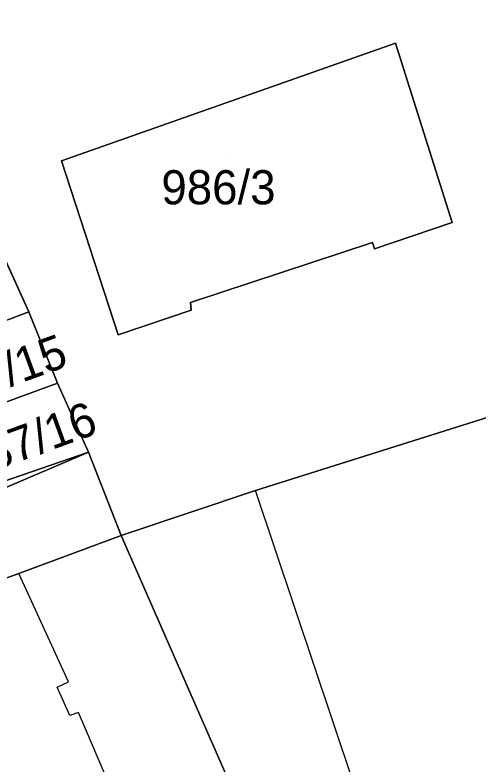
# Model space of a CAD drawing. Extents: x -263423 to -261326, y -1240067 to -1237864.
# Drawn here: x -262535.87 to -262508.74, y -1239447.04 to -1239403.19 of the extents above; entities that cross this region are included whole.
import ezdxf

# ---------------------------------------------------------------- set-up
doc = ezdxf.new("R2010")
doc.units = 0
for name, color, linetype in [('body_kn', 7, 'Continuous'), ('kladpar_druhypozemkov', 7, 'Continuous'), ('kladpar_hranice', 7, 'Continuous'), ('kladpar_parcelnecisla', 7, 'Continuous'), ('kladpar_plochy', 7, 'Continuous'), ('zappar_hrandruhpozemk', 7, 'Continuous')]:
    doc.layers.add(name, color=color, linetype=linetype)

msp = doc.modelspace()

# ---------------------------------------------------------------- linework, layer by layer
at = {"layer": 'body_kn'}
for p, q in [((-262513.58, -1239404.85), (-262513.58, -1239404.85)), ((-262513.58, -1239404.85), (-262513.58, -1239404.85)), ((-262533.15, -1239411.73), (-262533.15, -1239411.73)), ((-262510.26, -1239415.34), (-262510.26, -1239415.34)), ((-262514.92, -1239416.51), (-262514.92, -1239416.51)), ((-262514.8, -1239416.89), (-262514.8, -1239416.89)), ((-262525.59, -1239420.03), (-262525.59, -1239420.03)), ((-262535.06, -1239420.58), (-262535.06, -1239420.58)), ((-262535.06, -1239420.58), (-262535.06, -1239420.58)), ((-262525.54, -1239420.47), (-262525.54, -1239420.47)), ((-262529.82, -1239421.91), (-262529.82, -1239421.91)), ((-262533.38, -1239424.75), (-262533.38, -1239424.75)), ((-262533.38, -1239424.75), (-262533.38, -1239424.75)), ((-262531.56, -1239428.79), (-262531.56, -1239428.79)), ((-262531.56, -1239428.79), (-262531.56, -1239428.79)), ((-262521.77, -1239431.04), (-262521.77, -1239431.04)), ((-262529.64, -1239433.67), (-262529.64, -1239433.67)), ((-262535.65, -1239435.89), (-262535.65, -1239435.89)), ((-262535.65, -1239435.89), (-262535.65, -1239435.89)), ((-262533.39, -1239442.54), (-262533.39, -1239442.54)), ((-262532.74, -1239442.24), (-262532.74, -1239442.24)), ((-262532.66, -1239444.21), (-262532.66, -1239444.21)), ((-262532.15, -1239444.03), (-262532.15, -1239444.03))]:
    msp.add_line(p, q, dxfattribs=at)
at = {"layer": 'kladpar_druhypozemkov'}
for p, q in [((-262523.42, -1239411.68), (-262523.42, -1239411.68)), ((-262535.46, -1239427.6), (-262535.46, -1239427.6))]:
    msp.add_line(p, q, dxfattribs=at)
at = {"layer": 'kladpar_hranice'}
for points in [[(-262517.21, -1239390.85), (-262521.02, -1239379.2), (-262516.67, -1239377.65), (-262508.01, -1239402.43), (-262502.22, -1239419.2), (-262506.95, -1239420.75), (-262505.35, -1239425.87), (-262521.77, -1239431.04), (-262529.64, -1239433.67), (-262531.56, -1239428.79), (-262533.38, -1239424.75), (-262535.06, -1239420.58), (-262537.6, -1239415), (-262544.08, -1239400.82), (-262544.45, -1239400.11), (-262540.35, -1239398.67), (-262540.65, -1239397.78), (-262535.22, -1239395.93), (-262534.39, -1239398.55), (-262527.55, -1239396.28), (-262528.44, -1239393.47), (-262523.45, -1239391.73), (-262523.09, -1239392.76)], [(-262533.15, -1239411.73), (-262529.82, -1239421.91), (-262525.54, -1239420.47), (-262525.59, -1239420.03), (-262514.92, -1239416.51), (-262514.8, -1239416.89), (-262510.26, -1239415.34), (-262513.58, -1239404.85), (-262533.15, -1239411.73)], [(-262513.58, -1239404.85), (-262510.26, -1239415.34), (-262514.8, -1239416.89), (-262514.92, -1239416.51), (-262525.59, -1239420.03), (-262525.54, -1239420.47), (-262529.82, -1239421.91), (-262533.15, -1239411.73), (-262513.58, -1239404.85)], [(-262537.6, -1239415), (-262535.06, -1239420.58), (-262540.18, -1239422.51), (-262543.25, -1239423.58), (-262545.34, -1239417.76), (-262537.6, -1239415)], [(-262535.06, -1239420.58), (-262533.38, -1239424.75), (-262538.62, -1239426.67), (-262540.18, -1239422.51), (-262535.06, -1239420.58)], [(-262522.75, -1239449.38), (-262529.64, -1239433.67), (-262521.77, -1239431.04), (-262505.35, -1239425.87), (-262501.64, -1239424.62), (-262501.28, -1239424.5), (-262500.17, -1239424.14), (-262497.22, -1239422.85), (-262496.82, -1239422.72), (-262496.56, -1239423.38), (-262496.97, -1239423.55), (-262501.01, -1239425.23), (-262499.79, -1239428.46), (-262495.68, -1239426.78), (-262495.3, -1239426.63), (-262493.73, -1239430.69), (-262493.94, -1239430.77), (-262498.3, -1239432.52), (-262497.21, -1239435.44), (-262496.11, -1239438.36), (-262494.76, -1239441.91)], [(-262533.38, -1239424.75), (-262531.56, -1239428.79), (-262537.12, -1239430.71), (-262538.62, -1239426.67), (-262533.38, -1239424.75)], [(-262545.89, -1239433.88), (-262543.01, -1239432.87), (-262540.26, -1239431.78), (-262537.12, -1239430.71), (-262531.56, -1239428.79), (-262551.8, -1239437.44), (-262552.22, -1239436.16), (-262548.89, -1239434.96), (-262545.89, -1239433.88)], [(-262531.56, -1239428.79), (-262529.64, -1239433.67), (-262535.65, -1239435.89), (-262543.26, -1239438.64), (-262544.11, -1239436.78), (-262544.51, -1239434.74), (-262551.74, -1239437.7), (-262551.8, -1239437.44), (-262531.56, -1239428.79)], [(-262535.65, -1239435.89), (-262529.64, -1239433.67), (-262522.75, -1239449.38), (-262527.1, -1239451.26), (-262528.77, -1239451.86), (-262534.4, -1239454.15), (-262536.06, -1239454.75), (-262544.76, -1239457.74), (-262548.46, -1239447.24), (-262551.74, -1239437.7), (-262544.51, -1239434.74), (-262544.11, -1239436.78), (-262543.26, -1239438.64), (-262535.65, -1239435.89)]]:
    msp.add_lwpolyline(points, dxfattribs=at)
at = {"layer": 'kladpar_plochy'}
for p, q in [((-262513.58, -1239404.85), (-262533.15, -1239411.73)), ((-262510.26, -1239415.34), (-262513.58, -1239404.85)), ((-262533.15, -1239411.73), (-262529.82, -1239421.91)), ((-262535.06, -1239420.58), (-262537.6, -1239415)), ((-262514.8, -1239416.89), (-262510.26, -1239415.34)), ((-262525.59, -1239420.03), (-262514.92, -1239416.51)), ((-262514.92, -1239416.51), (-262514.8, -1239416.89)), ((-262525.54, -1239420.47), (-262525.59, -1239420.03)), ((-262533.38, -1239424.75), (-262535.06, -1239420.58)), ((-262529.82, -1239421.91), (-262525.54, -1239420.47)), ((-262531.56, -1239428.79), (-262533.38, -1239424.75)), ((-262505.35, -1239425.87), (-262521.77, -1239431.04)), ((-262529.64, -1239433.67), (-262531.56, -1239428.79)), ((-262521.77, -1239431.04), (-262529.64, -1239433.67))]:
    msp.add_line(p, q, dxfattribs=at)
for points in [[(-262513.58, -1239404.85), (-262510.26, -1239415.34), (-262514.8, -1239416.89), (-262514.92, -1239416.51), (-262525.59, -1239420.03), (-262525.54, -1239420.47), (-262529.82, -1239421.91), (-262533.15, -1239411.73)], [(-262537.6, -1239415), (-262535.06, -1239420.58), (-262540.18, -1239422.51), (-262543.25, -1239423.58), (-262545.34, -1239417.76)], [(-262535.06, -1239420.58), (-262533.38, -1239424.75), (-262538.62, -1239426.67), (-262540.18, -1239422.51)], [(-262533.38, -1239424.75), (-262531.56, -1239428.79), (-262537.12, -1239430.71), (-262538.62, -1239426.67)], [(-262545.89, -1239433.88), (-262543.01, -1239432.87), (-262540.26, -1239431.78), (-262537.12, -1239430.71), (-262531.56, -1239428.79), (-262551.8, -1239437.44), (-262552.22, -1239436.16), (-262548.89, -1239434.96)], [(-262531.56, -1239428.79), (-262529.64, -1239433.67), (-262535.65, -1239435.89), (-262543.26, -1239438.64), (-262544.11, -1239436.78), (-262544.51, -1239434.74), (-262551.74, -1239437.7), (-262551.8, -1239437.44)], [(-262535.65, -1239435.89), (-262529.64, -1239433.67), (-262522.75, -1239449.38), (-262527.1, -1239451.26), (-262528.77, -1239451.86), (-262534.4, -1239454.15), (-262536.06, -1239454.75), (-262544.76, -1239457.74), (-262548.46, -1239447.24), (-262551.74, -1239437.7), (-262544.51, -1239434.74), (-262544.11, -1239436.78), (-262543.26, -1239438.64)]]:
    msp.add_lwpolyline(points, close=True, dxfattribs=at)
msp.add_lwpolyline([(-262522.75, -1239449.38), (-262529.64, -1239433.67), (-262521.77, -1239431.04), (-262505.35, -1239425.87)], dxfattribs=at)
at = {"layer": 'zappar_hrandruhpozemk'}
for p, q in [((-262513.26, -1239456.45), (-262521.77, -1239431.04)), ((-262528.77, -1239451.86), (-262532.15, -1239444.03))]:
    msp.add_line(p, q, dxfattribs=at)
msp.add_lwpolyline([(-262532.15, -1239444.03), (-262532.66, -1239444.21), (-262533.39, -1239442.54), (-262532.74, -1239442.24), (-262535.65, -1239435.89)], dxfattribs=at)

# ---------------------------------------------------------------- texts
at = {"layer": 'kladpar_parcelnecisla'}
msp.add_text('986/3', height=2, dxfattribs=at).set_placement((-262527.293, -1239414.28))
for s, p in [('987/15', (-262540.338, -1239426.502)), ('987/16', (-262538.596, -1239430.443))]:
    msp.add_text(s, height=2, rotation=20, dxfattribs=at).set_placement(p)

doc.saveas('drawing.dxf')
